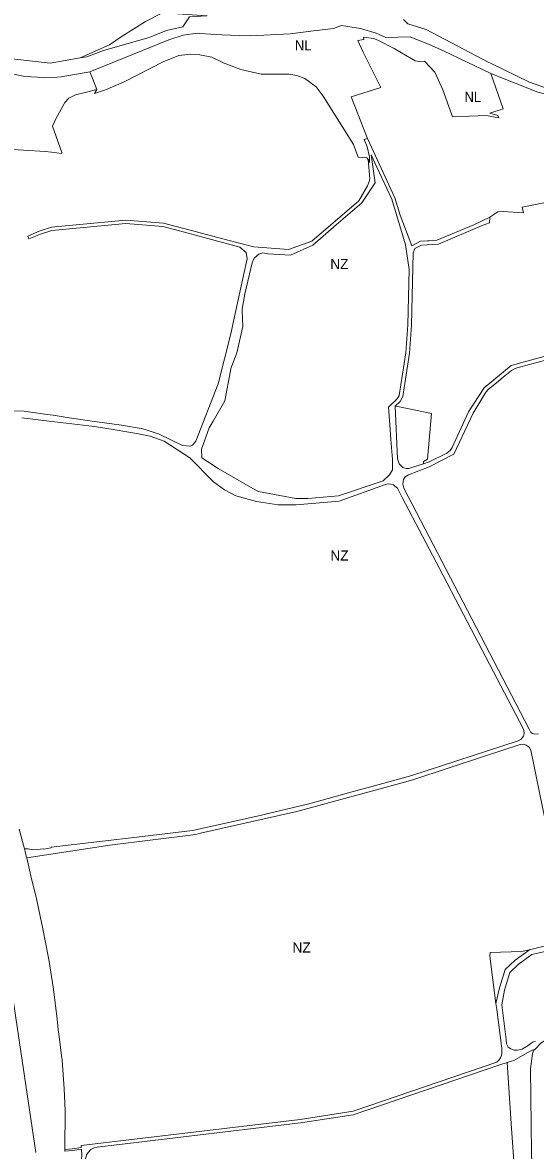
# Model space of a CAD drawing. Extents: x -650451 to -642268, y -1075216 to -1066610.
# Drawn here: x -645020 to -644417, y -1070322 to -1068995 of the extents above; entities that cross this region are included whole.
import ezdxf

# ---------------------------------------------------------------- set-up
doc = ezdxf.new("R2010")
doc.units = 0
doc.header["$LTSCALE"] = 4.8
for name, color, linetype, lineweight in [('15', 7, 'Continuous', 13), ('24', 7, 'Continuous', 13), ('25', 7, 'Continuous', 13), ('46', 7, 'Continuous', 13), ('47', 7, 'Continuous', 13)]:
    doc.layers.add(name, color=color, linetype=linetype, lineweight=lineweight)
doc.layers.add('62', color=7, linetype='Continuous')

msp = doc.modelspace()

# ---------------------------------------------------------------- linework, layer by layer
at = {"layer": '15'}
for points in [[(-644613.58, -1069155.95), (-644612.86, -1069156.82), (-644612.3, -1069159.66), (-644612.16, -1069152.74), (-644614.93, -1069140.97), (-644618.28, -1069132.42), (-644614.41, -1069131.08)], [(-644614.41, -1069131.08), (-644612.3, -1069136.45), (-644582.29, -1069201.27), (-644576.08, -1069221.66), (-644562.47, -1069257.56), (-644552.01, -1069252.24), (-644543.88, -1069251.78), (-644541.83, -1069251.66), (-644532.71, -1069251.12), (-644489.27, -1069233.04), (-644470.64, -1069224)], [(-644986.44, -1069235.66), (-644982.47, -1069235.28), (-644949.25, -1069232.11), (-644898.85, -1069227.41), (-644854.59, -1069230.73), (-644823.33, -1069239.22), (-644778.86, -1069250.82), (-644748.28, -1069258.8), (-644707.38, -1069261.93), (-644679.95, -1069252.12), (-644624.79, -1069204.52), (-644614.44, -1069186.97), (-644612.42, -1069181.67), (-644611.66, -1069178.64), (-644613.58, -1069155.95)], [(-645061.46, -1069451.39), (-645018.4, -1069452.4), (-645010.55, -1069453.53), (-644991.34, -1069456.03), (-644984.32, -1069456.95), (-644967.85, -1069459.52), (-644941.41, -1069463.65), (-644904.06, -1069468.81), (-644880.7, -1069472.46), (-644880.09, -1069472.56), (-644872.64, -1069474.93), (-644865.41, -1069477.36), (-644860.61, -1069478.92), (-644845.12, -1069486.22), (-644832.32, -1069492.6), (-644823.4, -1069493.37), (-644820.63, -1069492.36), (-644816.59, -1069487.46), (-644790.29, -1069419.86), (-644775.03, -1069359.81), (-644772.03, -1069346.12), (-644764.56, -1069311.97), (-644756.25, -1069273.06), (-644757.32, -1069265.37), (-644764.74, -1069259.13), (-644797.9, -1069250.18), (-644841.72, -1069238.35), (-644855.3, -1069234.68), (-644869.71, -1069233.61), (-644898.8, -1069231.42), (-644986.06, -1069239.64), (-644999.49, -1069243.84), (-645013.1, -1069249.37), (-645014.17, -1069246.29), (-645000.83, -1069240.31), (-644986.44, -1069235.66)], [(-644470.64, -1069224), (-644471.08, -1069230.33), (-644479.48, -1069233.83), (-644530.77, -1069255.65), (-644550.81, -1069256.68), (-644558.8, -1069260.75), (-644560.58, -1069265.94), (-644562.55, -1069350.97), (-644565.02, -1069383.98), (-644572.97, -1069435.12), (-644575.93, -1069440.66), (-644581.87, -1069446.28)], [(-644351.18, -1069377.71), (-644438.16, -1069401.11), (-644441.63, -1069402.35), (-644444.95, -1069404.34), (-644454.66, -1069412.22), (-644462.71, -1069418.74), (-644472.16, -1069426.44), (-644475.13, -1069430), (-644481.05, -1069439.82), (-644490.11, -1069454.7), (-644512.98, -1069503.03), (-644541.85, -1069517.76), (-644566.37, -1069527.05), (-644570.02, -1069529.44), (-644572.13, -1069532.54), (-644572.98, -1069538.3), (-644571.85, -1069542.8), (-644501.99, -1069677.17), (-644424.27, -1069826.64), (-644422.11, -1069830.59), (-644420.16, -1069831.77), (-644417.59, -1069832.48), (-644413.11, -1069832.07)], [(-644548.78, -1069514.21), (-644542.01, -1069512), (-644520.98, -1069501.79), (-644517.06, -1069498.44), (-644514.85, -1069495), (-644495.46, -1069453.11), (-644477.24, -1069424.8), (-644445.36, -1069398.48), (-644369.87, -1069377.57), (-644364.72, -1069376.43), (-644355.7, -1069373.76), (-644351.18, -1069377.71)], [(-644581.87, -1069446.28), (-644579.1, -1069508.42), (-644577.16, -1069514.36), (-644572.75, -1069518.39), (-644569.16, -1069519.63), (-644566.01, -1069519.75), (-644561.24, -1069518.27), (-644548.78, -1069514.21)], [(-645018.28, -1069967.49), (-645013.9, -1069967.4), (-645008.74, -1069968.61), (-644995.54, -1069967.3), (-644995.5, -1069967.66), (-644986.78, -1069966.4), (-644986.87, -1069965.68), (-644879.32, -1069952.99), (-644820.28, -1069945.86), (-644740.71, -1069928.11), (-644733.14, -1069926.38), (-644685.26, -1069914.87), (-644667.69, -1069910.07), (-644636.82, -1069901.62), (-644600.64, -1069891.74), (-644562.42, -1069881.28), (-644437.08, -1069840.19), (-644433.75, -1069838.33), (-644432.31, -1069836.83), (-644431.08, -1069834.78), (-644430.27, -1069831.8), (-644430.52, -1069828.22), (-644431.43, -1069825.9), (-644505.75, -1069683.34), (-644525.92, -1069644.85), (-644573.75, -1069553.75), (-644579.3, -1069542.8), (-644582.26, -1069540.41), (-644584.09, -1069539.01), (-644587.32, -1069538.16), (-644590.28, -1069537.6), (-644593.37, -1069538.58), (-644647.76, -1069558.31), (-644698.32, -1069562.55), (-644710.3, -1069562.44), (-644719.79, -1069562.33), (-644745.03, -1069558.74), (-644769.63, -1069551.86), (-644782.94, -1069544.98), (-644795.72, -1069535.39), (-644823.58, -1069507.05), (-644853.87, -1069487.56), (-644870.33, -1069481.67), (-644885.93, -1069478.7), (-644895.35, -1069476.9), (-644914, -1069473.76), (-644931.13, -1069471.18), (-644935.9, -1069470.46), (-644989.32, -1069464.06), (-645021.35, -1069460.1)], [(-644423.99, -1070086.17), (-644385.73, -1070076.96), (-644382.02, -1070075.23), (-644379.29, -1070072.11), (-644378.11, -1070068.59), (-644378.24, -1070065.11), (-644394, -1069988.35), (-644408.42, -1069918.4), (-644422.37, -1069851.25), (-644424.29, -1069847.81), (-644427.69, -1069845.25), (-644431.06, -1069844.36), (-644434.96, -1069844.81), (-644475.46, -1069858.08), (-644560.98, -1069886.08), (-644570.98, -1069888.81), (-644697.64, -1069923.45), (-644786.59, -1069943.63), (-644811, -1069949.18), (-644816.43, -1069950.42), (-644917.567, -1069963.241), (-645015.548, -1069978.177)], [(-645015.548, -1069978.177), (-645016.01, -1069976.23), (-645017.46, -1069970.61), (-645018.28, -1069967.49)], [(-644360.41, -1070077.91), (-644421.26, -1070091.99), (-644437.34, -1070103.76), (-644447.13, -1070113.11), (-644453.22, -1070133.99), (-644456.41, -1070151.18), (-644451.37, -1070192.02), (-644450.72, -1070196.97), (-644448.76, -1070200.77), (-644445.9, -1070202.83), (-644441.8, -1070204.26), (-644438, -1070204.57), (-644432.53, -1070203.32), (-644424.14, -1070198.29), (-644421.88, -1070196.28), (-644419.51, -1070194.76), (-644416.67, -1070193.7)], [(-644463.28, -1070149.42), (-644459.09, -1070131.08), (-644452.65, -1070109.46), (-644440.64, -1070098.4), (-644423.99, -1070086.17)], [(-644970.55, -1070321.56), (-644961.9, -1070320.74), (-644951.33, -1070319.14), (-644951.46, -1070316.72), (-644878.72, -1070308.08), (-644693.77, -1070286.09), (-644631.52, -1070276.25), (-644462.35, -1070218.39), (-644459.72, -1070215.93), (-644458.11, -1070213.58), (-644457.1, -1070211.34), (-644456.42, -1070208.71), (-644456.45, -1070202.58), (-644462.35, -1070156.65), (-644463.28, -1070149.42)], [(-644410.56, -1070196.2), (-644417.36, -1070203.24)], [(-644417.36, -1070203.24), (-644421.47, -1070204.77), (-644423.66, -1070205.86), (-644442.2, -1070216.72), (-644445.11, -1070217.43), (-644450.15, -1070219.06)], [(-644450.15, -1070219.06), (-644458.58, -1070221.91), (-644631.44, -1070280.4), (-644693.15, -1070290.04), (-644932.83, -1070318.55), (-644936.25, -1070319.31), (-644940.03, -1070321.45), (-644943.15, -1070324.74)], [(-644970.61, -1070323.44), (-644970.55, -1070321.56)], [(-644950.87, -1070327.8), (-644951.23, -1070321.08), (-644961.59, -1070322.6)]]:
    msp.add_lwpolyline(points, dxfattribs=at)
msp.add_lwpolyline([(-644595.87, -1069534.13), (-644588.54, -1069527.15), (-644585.26, -1069521.37), (-644585.1, -1069509.1), (-644586.92, -1069485.42), (-644588.22, -1069468.42), (-644589.84, -1069447.36), (-644579.56, -1069437.9), (-644577.3, -1069433.68), (-644569.49, -1069383.47), (-644567.04, -1069350.75), (-644565.54, -1069285.65), (-644569.73, -1069256.28), (-644586.03, -1069202.7), (-644603.57, -1069164.82), (-644610.16, -1069150.6), (-644605.6, -1069183.26), (-644621.08, -1069207.03), (-644651.19, -1069232.98), (-644678.8, -1069256.77), (-644705.2, -1069268.72), (-644731.71, -1069266.96), (-644737.83, -1069265.78), (-644742.28, -1069267.28), (-644747.43, -1069271.62), (-644749.64, -1069276.17), (-644758.76, -1069314.21), (-644762.13, -1069332.16), (-644762.07, -1069333.63), (-644761.38, -1069352.57), (-644768.33, -1069383.57), (-644775.14, -1069401.85), (-644775.67, -1069404.7), (-644782.29, -1069440.04), (-644796.09, -1069464), (-644800.64, -1069471.96), (-644809.78, -1069497.05), (-644809.57, -1069507.35), (-644790.08, -1069519.81), (-644749.42, -1069543.13), (-644742.73, -1069546.96), (-644699, -1069555.2), (-644684.63, -1069554.91), (-644648.77, -1069551.73)], close=True, dxfattribs=at)
at = {"layer": '24'}
msp.add_lwpolyline([(-644455.2, -1070554.88), (-644424.87, -1070457.83), (-644418.69, -1070433.36), (-644418.23, -1070415.62), (-644421.45, -1070325.29), (-644422.5, -1070226.42), (-644420.14, -1070208.56), (-644418.61, -1070204.51), (-644417.36, -1070203.24), (-644410.56, -1070196.2), (-644407.55, -1070194.16), (-644399.15, -1070188.55)], dxfattribs=at)
at = {"layer": '25'}
for points in [[(-645413.29, -1069042.92), (-645396.53, -1069030.88), (-645371.56, -1069010.81), (-645350.17, -1068993.33), (-645328.55, -1068980.37), (-645311.99, -1068972.74), (-645292.77, -1068966.91), (-645275.45, -1068964.38), (-645255.21, -1068962.49), (-645232.4, -1068961.67), (-645218.85, -1068964.3), (-645189.84, -1068969.91), (-645159.37, -1068981.11), (-645131.73, -1068995.69), (-645122.25, -1068993.21), (-645090.35, -1069010.56), (-645059.3, -1069027.45), (-645029.47, -1069037.71), (-644988.11, -1069042.51), (-644952.47, -1069036.35)], [(-644952.47, -1069036.35), (-644944.9, -1069035.04), (-644925.35, -1069027.75), (-644871.42, -1069012.51), (-644851.16, -1069004.21), (-644831.81, -1068999.68), (-644824.07, -1068988.08), (-644803.31, -1068986.97)], [(-644572.05, -1068991.08), (-644567.09, -1068996.26), (-644545.54, -1069003.12), (-644472.37, -1069041.44), (-644468.95, -1069043.11), (-644424.01, -1069065.01), (-644404.96, -1069071.76), (-644383.55, -1069076.57), (-644357.4, -1069079.84), (-644337.6, -1069081.29), (-644322.55, -1069080.62), (-644319.2, -1069079.82), (-644292.27, -1069076.05), (-644286.94, -1069073.19)], [(-644469.28, -1069054.8), (-644525.2, -1069028.16), (-644542.02, -1069020.48), (-644564.43, -1069011.73), (-644592.76, -1069012.48), (-644600.92, -1069008.77), (-644604.21, -1069007.28), (-644622.71, -1069001.77), (-644645.2, -1068998.12), (-644654.69, -1069001.72), (-644671, -1069003.69), (-644674.78, -1069004.15), (-644705.54, -1069007.87), (-644752.24, -1069010.23), (-644765.38, -1069009.81), (-644785.94, -1069009.16), (-644811.78, -1069007.57), (-644814.42, -1069007.41), (-644831.32, -1069009.6), (-644848.23, -1069014.94), (-644941.27, -1069052.9)], [(-644941.27, -1069052.9), (-644975.19, -1069058.65), (-644987.99, -1069059.67), (-645017.77, -1069058.35), (-645049.91, -1069051.48), (-645067.65, -1069043.18), (-645079.65, -1069044.32), (-645096.97, -1069036.63)], [(-644281.26, -1069090.19), (-644293.62, -1069088.17), (-644306.29, -1069089.37), (-644331.44, -1069090), (-644349.32, -1069089.22), (-644377.36, -1069085.89), (-644414.04, -1069076.75), (-644469.28, -1069054.8)]]:
    msp.add_lwpolyline(points, dxfattribs=at)
at = {"layer": '46'}
for points in [[(-644932.95, -1069073.65), (-644935.81, -1069078.12), (-644922.7, -1069073.95), (-644901.69, -1069064.96), (-644854.3, -1069040.5), (-644849.2, -1069038.61), (-644836.38, -1069033.69), (-644822.43, -1069031.81), (-644811.66, -1069032.56), (-644797.84, -1069035.56), (-644783.05, -1069042.69), (-644763.63, -1069050.17), (-644739.62, -1069055.42), (-644706.99, -1069055.45), (-644697.5, -1069057.16), (-644688.27, -1069060.62), (-644675.02, -1069070.3), (-644666.82, -1069081.36), (-644631.12, -1069138.5), (-644625.34, -1069153.31), (-644615.11, -1069154.11), (-644613.58, -1069155.95)], [(-645080.589, -1069054.473), (-645078.47, -1069057.37), (-645067.57, -1069067.16), (-645061.2, -1069078.47), (-645053.61, -1069112.32), (-645044.97, -1069143.38), (-644993.99, -1069146.57), (-644994.006, -1069146.673), (-644986.221, -1069147.139), (-644974.505, -1069149.05), (-644974.34, -1069147.85), (-644985.15, -1069116.67), (-644981.3, -1069108.22), (-644970.84, -1069088.8), (-644965.95, -1069083.67), (-644962.15, -1069081.85), (-644958.25, -1069079.99), (-644943.69, -1069076.34), (-644932.95, -1069073.65)], [(-644613.58, -1069155.95), (-644611.66, -1069178.64), (-644612.42, -1069181.67), (-644614.44, -1069186.97), (-644624.79, -1069204.52), (-644679.95, -1069252.12), (-644707.38, -1069261.93), (-644748.28, -1069258.8), (-644778.86, -1069250.82), (-644823.33, -1069239.22), (-644854.59, -1069230.73), (-644898.85, -1069227.41), (-644949.25, -1069232.11), (-644982.47, -1069235.28), (-644986.44, -1069235.66)], [(-644986.44, -1069235.66), (-645000.83, -1069240.31), (-645014.17, -1069246.29), (-645013.1, -1069249.37), (-644999.49, -1069243.84), (-644986.06, -1069239.64), (-644898.8, -1069231.42), (-644869.71, -1069233.61), (-644855.3, -1069234.68), (-644841.72, -1069238.35), (-644797.9, -1069250.18), (-644764.74, -1069259.13), (-644757.32, -1069265.37), (-644756.25, -1069273.06), (-644764.56, -1069311.97), (-644772.03, -1069346.12), (-644775.03, -1069359.81), (-644790.29, -1069419.86), (-644816.59, -1069487.46), (-644820.63, -1069492.36), (-644823.4, -1069493.37), (-644832.32, -1069492.6), (-644845.12, -1069486.22), (-644860.61, -1069478.92), (-644865.41, -1069477.36), (-644872.64, -1069474.93), (-644880.09, -1069472.56), (-644880.7, -1069472.46), (-644904.06, -1069468.81), (-644941.41, -1069463.65), (-644967.85, -1069459.52), (-644984.32, -1069456.95), (-644991.34, -1069456.03), (-645010.55, -1069453.53), (-645018.4, -1069452.4), (-645061.46, -1069451.39)], [(-644413.11, -1069832.07), (-644417.59, -1069832.48), (-644420.16, -1069831.77), (-644422.11, -1069830.59), (-644424.27, -1069826.64), (-644501.99, -1069677.17), (-644571.85, -1069542.8), (-644572.98, -1069538.3), (-644572.13, -1069532.54), (-644570.02, -1069529.44), (-644566.37, -1069527.05), (-644541.85, -1069517.76), (-644512.98, -1069503.03), (-644490.11, -1069454.7), (-644481.05, -1069439.82), (-644475.13, -1069430), (-644472.16, -1069426.44), (-644462.71, -1069418.74), (-644454.66, -1069412.22), (-644444.95, -1069404.34), (-644441.63, -1069402.35), (-644438.16, -1069401.11), (-644351.18, -1069377.71)], [(-645021.35, -1069460.1), (-644989.32, -1069464.06), (-644935.9, -1069470.46), (-644931.13, -1069471.18), (-644914, -1069473.76), (-644895.35, -1069476.9), (-644885.93, -1069478.7), (-644870.33, -1069481.67), (-644853.87, -1069487.56), (-644823.58, -1069507.05), (-644795.72, -1069535.39), (-644782.94, -1069544.98), (-644769.63, -1069551.86), (-644745.03, -1069558.74), (-644719.79, -1069562.33), (-644710.3, -1069562.44), (-644698.32, -1069562.55), (-644647.76, -1069558.31), (-644593.37, -1069538.58), (-644590.28, -1069537.6), (-644587.32, -1069538.16), (-644584.09, -1069539.01), (-644582.26, -1069540.41), (-644579.3, -1069542.8), (-644573.75, -1069553.75), (-644525.92, -1069644.85), (-644505.75, -1069683.34), (-644431.43, -1069825.9), (-644430.52, -1069828.22), (-644430.27, -1069831.8), (-644431.08, -1069834.78), (-644432.31, -1069836.83), (-644433.75, -1069838.33), (-644437.08, -1069840.19), (-644562.42, -1069881.28), (-644600.64, -1069891.74), (-644636.82, -1069901.62), (-644667.69, -1069910.07), (-644685.26, -1069914.87), (-644733.14, -1069926.38), (-644740.71, -1069928.11), (-644820.28, -1069945.86), (-644879.32, -1069952.99), (-644986.87, -1069965.68), (-644986.78, -1069966.4), (-644995.5, -1069967.66), (-644995.54, -1069967.3), (-645008.74, -1069968.61), (-645013.9, -1069967.4), (-645018.28, -1069967.49)], [(-645015.548, -1069978.177), (-644917.567, -1069963.241), (-644816.43, -1069950.42), (-644811, -1069949.18), (-644786.59, -1069943.63), (-644697.64, -1069923.45), (-644570.98, -1069888.81), (-644560.98, -1069886.08), (-644475.46, -1069858.08), (-644434.96, -1069844.81), (-644431.06, -1069844.36), (-644427.69, -1069845.25), (-644424.29, -1069847.81), (-644422.37, -1069851.25), (-644408.42, -1069918.4), (-644394, -1069988.35), (-644378.24, -1070065.11), (-644378.11, -1070068.59), (-644379.29, -1070072.11), (-644382.02, -1070075.23), (-644385.73, -1070076.96), (-644423.99, -1070086.17)], [(-645018.28, -1069967.49), (-645024.45, -1069944.43)], [(-645499.142, -1070133.293), (-645466.862, -1070133.219), (-645454.881, -1070137.836), (-645455.073, -1070009.111), (-645350.591, -1070013.242), (-645221.99, -1070001.66), (-645194.003, -1069998.417), (-645123.206, -1069988.629), (-645086.484, -1069984.195), (-645065.235, -1070011.695), (-645056.555, -1070026.163), (-645050.293, -1070047.035), (-645043.92, -1070076.344), (-645034.122, -1070126.616), (-645004.791, -1070324.889)], [(-644970.55, -1070321.56), (-644970.36, -1070275.49), (-644971.47, -1070250.14), (-644974, -1070216.2), (-644974.29, -1070213.17), (-644974.49, -1070210.98), (-644976.94, -1070191.41), (-644978.49, -1070180.05), (-644979.57, -1070167.9), (-644984.21, -1070132.81), (-644989.62, -1070097.79), (-644996.88, -1070059.73), (-645004.02, -1070026.44), (-645010.54, -1069999.3), (-645015.548, -1069978.177)], [(-644423.99, -1070086.17), (-644433.19, -1070088.37), (-644470.17, -1070089.43), (-644470.55, -1070093.61), (-644463.28, -1070149.42)], [(-644463.28, -1070149.42), (-644462.35, -1070156.65), (-644456.45, -1070202.58), (-644456.42, -1070208.71), (-644457.1, -1070211.34), (-644458.11, -1070213.58), (-644459.72, -1070215.93), (-644462.35, -1070218.39), (-644631.52, -1070276.25), (-644693.77, -1070286.09), (-644878.72, -1070308.08), (-644951.46, -1070316.72), (-644951.33, -1070319.14), (-644961.9, -1070320.74), (-644970.55, -1070321.56)], [(-644970.61, -1070323.44), (-644961.59, -1070322.6), (-644951.23, -1070321.08), (-644950.87, -1070327.8), (-644951.76, -1070343.55), (-644956.4, -1070425.81), (-644959.52, -1070481.18), (-644961.07, -1070508.53), (-644956.07, -1070508.51), (-644953.79, -1070468.56), (-644950.04, -1070401.77), (-644948.05, -1070366.48), (-644947.82, -1070359.9), (-644947.75, -1070358.43), (-644946.21, -1070332.69), (-644945.29, -1070327.53), (-644943.15, -1070324.74), (-644940.03, -1070321.45), (-644936.25, -1070319.31), (-644932.83, -1070318.55), (-644693.15, -1070290.04), (-644631.44, -1070280.4), (-644458.58, -1070221.91), (-644450.15, -1070219.06)], [(-644450.15, -1070219.06), (-644445.28, -1070290.84), (-644440.36, -1070362.62), (-644437.53, -1070404.1), (-644435.51, -1070433.85), (-644447.14, -1070467.28), (-644460.5, -1070507.68), (-644464.98, -1070521.13), (-644476.94, -1070557.45), (-644479.06, -1070583.13), (-644485.64, -1070666.7), (-644488.01, -1070674.2), (-644491.82, -1070685.92), (-644493.5, -1070689.75), (-644491.42, -1070702.64), (-644557.28, -1070713.52)]]:
    msp.add_lwpolyline(points, dxfattribs=at)
msp.add_lwpolyline([(-644595.87, -1069534.13), (-644648.77, -1069551.73), (-644684.63, -1069554.91), (-644699, -1069555.2), (-644742.73, -1069546.96), (-644749.42, -1069543.13), (-644790.08, -1069519.81), (-644809.57, -1069507.35), (-644809.78, -1069497.05), (-644800.64, -1069471.96), (-644796.09, -1069464), (-644782.29, -1069440.04), (-644775.67, -1069404.7), (-644775.14, -1069401.85), (-644768.33, -1069383.57), (-644761.38, -1069352.57), (-644762.07, -1069333.63), (-644762.13, -1069332.16), (-644758.76, -1069314.21), (-644749.64, -1069276.17), (-644747.43, -1069271.62), (-644742.28, -1069267.28), (-644737.83, -1069265.78), (-644731.71, -1069266.96), (-644705.2, -1069268.72), (-644678.8, -1069256.77), (-644651.19, -1069232.98), (-644621.08, -1069207.03), (-644605.6, -1069183.26), (-644610.16, -1069150.6), (-644603.57, -1069164.82), (-644586.03, -1069202.7), (-644569.73, -1069256.28), (-644565.54, -1069285.65), (-644567.04, -1069350.75), (-644569.49, -1069383.47), (-644577.3, -1069433.68), (-644579.56, -1069437.9), (-644589.84, -1069447.36), (-644588.22, -1069468.42), (-644586.92, -1069485.42), (-644585.1, -1069509.1), (-644585.26, -1069521.37), (-644588.54, -1069527.15)], close=True, dxfattribs=at)
at = {"layer": '47'}
for points in [[(-644952.47, -1069036.35), (-644918.04, -1069020.91), (-644903.21, -1069010.69), (-644875.57, -1068993.47), (-644855.56, -1068983.38), (-644803.31, -1068986.97)], [(-644803.31, -1068986.97), (-644824.07, -1068988.08), (-644831.81, -1068999.68), (-644851.16, -1069004.21), (-644871.42, -1069012.51), (-644925.35, -1069027.75), (-644944.9, -1069035.04), (-644952.47, -1069036.35)], [(-644941.27, -1069052.9), (-644848.23, -1069014.94), (-644831.32, -1069009.6), (-644814.42, -1069007.41), (-644811.78, -1069007.57), (-644785.94, -1069009.16), (-644765.38, -1069009.81), (-644752.24, -1069010.23), (-644705.54, -1069007.87), (-644674.78, -1069004.15), (-644671, -1069003.69), (-644654.69, -1069001.72), (-644645.2, -1068998.12), (-644622.71, -1069001.77), (-644604.21, -1069007.28), (-644600.92, -1069008.77), (-644592.76, -1069012.48), (-644564.43, -1069011.73), (-644542.02, -1069020.48), (-644525.2, -1069028.16), (-644469.28, -1069054.8)], [(-644469.28, -1069054.8), (-644454.75, -1069096.51), (-644470.37, -1069101.55), (-644461.01, -1069104.36), (-644459.82, -1069106.73), (-644474.33, -1069104.22), (-644514.47, -1069105.62), (-644515.07, -1069103.52), (-644525.83, -1069073.84), (-644535.13, -1069053.18), (-644547.31, -1069040.11), (-644553.62, -1069040.53), (-644558.56, -1069039.86), (-644563.19, -1069037.21), (-644583.05, -1069025.29), (-644601.43, -1069015.74), (-644607.16, -1069013.56), (-644619.1, -1069011.81), (-644618.8, -1069014.7), (-644625.69, -1069015.84), (-644619.54, -1069029.55), (-644598.81, -1069071.02), (-644633.66, -1069082), (-644614.41, -1069131.08)], [(-644613.58, -1069155.95), (-644615.11, -1069154.11), (-644625.34, -1069153.31), (-644631.12, -1069138.5), (-644666.82, -1069081.36), (-644675.02, -1069070.3), (-644688.27, -1069060.62), (-644697.5, -1069057.16), (-644706.99, -1069055.45), (-644739.62, -1069055.42), (-644763.63, -1069050.17), (-644783.05, -1069042.69), (-644797.84, -1069035.56), (-644811.66, -1069032.56), (-644822.43, -1069031.81), (-644836.38, -1069033.69), (-644849.2, -1069038.61), (-644854.3, -1069040.5), (-644901.69, -1069064.96), (-644922.7, -1069073.95), (-644935.81, -1069078.12), (-644932.95, -1069073.65)], [(-644932.95, -1069073.65), (-644937.05, -1069063.4), (-644941.27, -1069052.9)], [(-644614.41, -1069131.08), (-644618.28, -1069132.42), (-644614.93, -1069140.97), (-644612.16, -1069152.74), (-644612.3, -1069159.66), (-644612.86, -1069156.82), (-644613.58, -1069155.95)], [(-644470.64, -1069224), (-644460.97, -1069217.61), (-644454.87, -1069217.05), (-644430.91, -1069218.82), (-644432.53, -1069212.02), (-644371.08, -1069199.84), (-644340.83, -1069197.13), (-644268.7, -1069187.42), (-644242.48, -1069179.49), (-644238.67, -1069178.34)], [(-644581.87, -1069446.28), (-644575.93, -1069440.66), (-644572.97, -1069435.12), (-644565.02, -1069383.98), (-644562.55, -1069350.97), (-644560.58, -1069265.94), (-644558.8, -1069260.75), (-644550.81, -1069256.68), (-644530.77, -1069255.65), (-644479.48, -1069233.83), (-644471.08, -1069230.33), (-644470.64, -1069224)], [(-644355.7, -1069373.76), (-644364.72, -1069376.43), (-644369.87, -1069377.57), (-644445.36, -1069398.48), (-644477.24, -1069424.8), (-644495.46, -1069453.11), (-644514.85, -1069495), (-644517.06, -1069498.44), (-644520.98, -1069501.79), (-644542.01, -1069512), (-644548.78, -1069514.21)], [(-644548.78, -1069514.21), (-644548.63, -1069511.41), (-644543.99, -1069508.88), (-644539, -1069454.88), (-644578.92, -1069446.8), (-644581.87, -1069446.28)]]:
    msp.add_lwpolyline(points, dxfattribs=at)

# ---------------------------------------------------------------- texts
at = {"layer": '62', "width": 0.95}
for p in [(-644699.884, -1069027.544), (-644500.291, -1069088.252)]:
    msp.add_text('NL', height=12, dxfattribs=at).set_placement(p)
at = {"layer": '62'}
for p in [(-644658.266, -1069285.009), (-644658.148, -1069628.171), (-644702.766, -1070089.584)]:
    msp.add_text('NZ', height=12, dxfattribs=at).set_placement(p)

doc.saveas('drawing.dxf')
